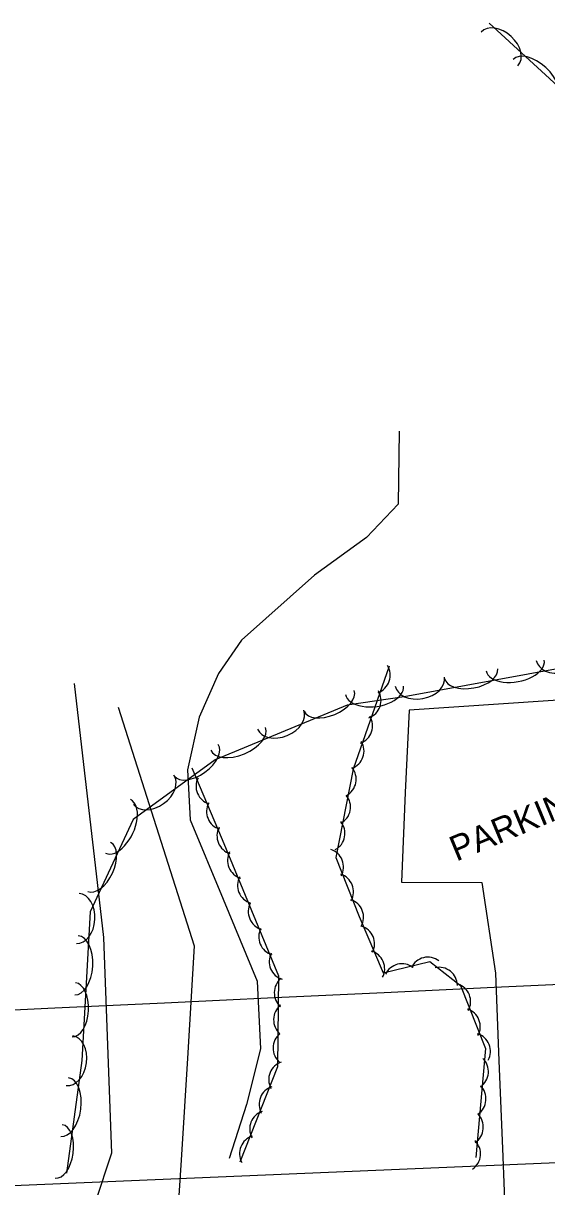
# Model space of a CAD drawing. Extents: x 1441650 to 1491889, y 345904 to 358319.
# Drawn here: x 1485201.2 to 1485305, y 346231.1 to 346461.9 of the extents above; entities that cross this region are included whole.
import ezdxf

# ---------------------------------------------------------------- set-up
doc = ezdxf.new("R2010")
doc.units = 0
for name, color, linetype in [('S_BRIDGE', 7, 'Continuous'), ('S_DITCHLINE', 7, 'Continuous'), ('S_GRAVEL_ROAD', 7, 'Continuous'), ('S_PARKING_ANNOT', 7, 'Continuous'), ('S_STREAM', 7, 'Continuous'), ('S_TREE', 7, 'Continuous')]:
    doc.layers.add(name, color=color, linetype=linetype)

msp = doc.modelspace()

# ---------------------------------------------------------------- linework, layer by layer
at = {"layer": 'S_BRIDGE'}
msp.add_line((1485082.16, 346226.4), (1485354.67, 346237.85), dxfattribs=at)
at = {"layer": 'S_DITCHLINE'}
for points in [[(1485211.34, 346330.89), (1485212.78, 346318.3), (1485214.22, 346305.72), (1485215.66, 346293.13), (1485217.1, 346280.55), (1485217.89, 346259.16), (1485218.68, 346237.76), (1485212.2, 346218.15), (1485205.72, 346198.55), (1485203.19, 346178.86), (1485203.08, 346163.15), (1485202.97, 346147.44)], [(1485220.02, 346326.23), (1485227.58, 346302.56), (1485235.13, 346278.89), (1485233.83, 346257.63), (1485232.52, 346236.37), (1485231.34, 346218.32), (1485230.16, 346200.27), (1485228.63, 346177.32), (1485228.98, 346164.58), (1485229.33, 346151.85)]]:
    msp.add_lwpolyline(points, dxfattribs=at)
at = {"layer": 'S_GRAVEL_ROAD'}
msp.add_lwpolyline([(1485419.32, 346358.86), (1485402.92, 346354.49), (1485388.34, 346349.77), (1485373.75, 346345.04), (1485359.17, 346340.32), (1485344.58, 346335.59), (1485329.87, 346331.88), (1485315.16, 346328.17), (1485296.46, 346326.89), (1485277.76, 346325.61), (1485276.93, 346309.31), (1485276.24, 346291.51), (1485292.14, 346291.47), (1485294.88, 346273.47), (1485295.56, 346256.06), (1485296.24, 346238.65), (1485296.89, 346221.73), (1485297.54, 346204.82), (1485300, 346190.74), (1485306.62, 346175.78), (1485313.24, 346160.82), (1485319.93, 346149.5), (1485326.62, 346138.19), (1485333.94, 346127.32)], dxfattribs=at)
at = {"layer": 'S_STREAM'}
msp.add_lwpolyline([(1485275.77, 346381.02), (1485275.55, 346366.5), (1485269.3, 346359.86), (1485258.96, 346352.4), (1485244.51, 346339.52), (1485239.95, 346332.91), (1485236.09, 346324.22), (1485233.78, 346313.77), (1485234.31, 346303.89), (1485240.85, 346288.13), (1485247.59, 346271.88), (1485248.25, 346258.45), (1485245.47, 346247.38), (1485242.04, 346236.68)], dxfattribs=at)
at = {"layer": 'S_TREE'}
for points in [[(1485293.63, 346461.92), (1485309.62, 346447.26), (1485345.9, 346435.49), (1485410.28, 346419.27), (1485422.52, 346405.17), (1485415.59, 346384.48), (1485399.14, 346364.42), (1485367.92, 346348.59), (1485338.99, 346339.65), (1485276.74, 346328.3), (1485265.43, 346326.64), (1485239.3, 346315.77), (1485223, 346303.95), (1485214.49, 346285.6), (1485212.8, 346256.12), (1485209.8, 346233.78)], [(1485273.8, 346334.35), (1485266.67, 346313.93), (1485263.21, 346296.38), (1485267.83, 346284.71), (1485272.57, 346273.5), (1485281.83, 346275.77), (1485287.91, 346270.97), (1485292.87, 346258.52), (1485290.94, 346236.86)], [(1485244.22, 346236.03), (1485251.7, 346254.93), (1485251.92, 346272.88), (1485240.7, 346299.88), (1485234.73, 346314.1)], [(1485185.67, 346265.54), (1485207.46, 346266.56), (1485229.25, 346267.59), (1485251.04, 346268.61), (1485272.82, 346269.64), (1485294.61, 346270.66), (1485316.4, 346271.69), (1485338.19, 346272.71), (1485359.98, 346273.73), (1485381.76, 346274.76), (1485403.55, 346275.78), (1485425.34, 346276.81), (1485447.13, 346277.83), (1485468.91, 346278.86), (1485490.7, 346279.88)], [(1485185.67, 346265.54), (1485207.46, 346266.56), (1485229.25, 346267.59), (1485251.04, 346268.61), (1485272.82, 346269.64), (1485294.61, 346270.66), (1485316.4, 346271.69), (1485338.19, 346272.71), (1485359.97, 346273.73), (1485381.76, 346274.76), (1485403.55, 346275.78), (1485425.34, 346276.81), (1485447.12, 346277.83), (1485468.91, 346278.86), (1485490.7, 346279.88)]]:
    msp.add_lwpolyline(points, dxfattribs=at)
for centre in [(1485276.33, 346271.68), (1485281.47, 346272.98)]:
    msp.add_arc(centre, 3.64, 53.0043, 154.6012, dxfattribs=at)
for centre, major_axis, ratio, start_param, end_param in [((1485295.67, 346456.82), (-3.65, 3.35), 0.685223, 3.141593, 6.283185), ((1485302.67, 346450.75), (-4.32, 3.97), 0.550009, 3.141593, 6.283185), ((1485307.82, 346336.39), (4.87, 0.89), 0.685188, 3.14208, 6.283672), ((1485298.76, 346334.47), (5.77, 1.05), 0.549981, 3.14189, 6.283483), ((1485270.36, 346332.56), (1.2, 3.44), 0.999996, 3.825788, 5.598989), ((1485290.04, 346332.88), (5.26, 0.96), 0.540603, 3.141881, 6.283473), ((1485270.89, 346329.58), (5.75, 0.83), 0.555807, 3.144481, 6.286074), ((1485279.86, 346331.29), (4.87, 0.89), 0.685188, 3.14208, 6.283672), ((1485261.88, 346327.46), (4.94, 2.05), 0.54055, 3.141593, 6.283185), ((1485268.53, 346327.55), (1.2, 3.44), 0.999996, 3.825788, 5.598989), ((1485252.26, 346323.75), (4.58, 1.9), 0.685121, 3.141593, 6.283185), ((1485266.86, 346322.54), (1.2, 3.44), 0.999996, 3.825788, 5.598989), ((1485243.82, 346319.95), (5.42, 2.25), 0.549928, 3.141593, 6.283185), ((1485235.55, 346315.68), (4.33, 3.14), 0.540576, 3.141593, 6.283185), ((1485265.15, 346317.52), (1.2, 3.44), 0.999996, 3.825789, 5.598989), ((1485263.6, 346311.93), (-2.83, 2.3), 0.999979, 2.743417, 4.516618), ((1485227.06, 346309.84), (4.01, 2.91), 0.685155, 3.141593, 6.283185), ((1485239, 346310.55), (-0.05, -3.64), 0.969276, 4.247628, 6.020829), ((1485220.02, 346302.56), (2.47, 5.32), 0.550036, 3.141612, 6.283205), ((1485241.09, 346305.56), (-0.05, -3.64), 0.969276, 4.247628, 6.020829), ((1485262.47, 346306.4), (-2.83, 2.3), 0.999979, 2.743417, 4.516618), ((1485261.37, 346301.18), (-2.83, 2.3), 0.999979, 2.743417, 4.516618), ((1485243.19, 346300.65), (1.06, -3.49), 0.973967, 3.928196, 5.701397), ((1485216.29, 346294.52), (2.25, 4.85), 0.540656, 3.141612, 6.283204), ((1485261.08, 346294.53), (-1.34, 3.39), 0.999993, 3.825788, 5.598989), ((1485245.28, 346295.8), (1.06, -3.49), 0.973967, 3.928196, 5.701397), ((1485247.26, 346290.85), (1.06, -3.49), 0.973967, 3.928196, 5.701397), ((1485263.06, 346289.61), (-1.34, 3.39), 0.999993, 3.825789, 5.598989), ((1485212.03, 346284.28), (0.28, 4.95), 0.685305, 3.141593, 6.283185), ((1485249.4, 346285.62), (1.06, -3.49), 0.973967, 3.928196, 5.701397), ((1485265.06, 346284.55), (-1.34, 3.39), 0.999993, 3.825789, 5.598989), ((1485251.48, 346280.6), (1.06, -3.49), 0.973967, 3.928196, 5.701397), ((1485267.24, 346279.28), (-1.96, 3.07), 0.999992, 3.659125, 5.432325), ((1485211.76, 346275.02), (0.34, 5.86), 0.550075, 3.141593, 6.283185), ((1485253.55, 346275.71), (1.06, -3.49), 0.973967, 3.928196, 5.701397), ((1485269.25, 346274.34), (-1.96, 3.07), 0.999992, 3.659125, 5.432325), ((1485283.67, 346270.97), (-2.86, 2.26), 0.999994, 3.825789, 5.598989), ((1485254.54, 346269.53), (0.51, -3.61), 0.97342, 3.667968, 5.441169), ((1485211.25, 346266.17), (0.31, 5.34), 0.540695, 3.141593, 6.283185), ((1485286.3, 346267.82), (-1.35, 3.38), 0.999993, 3.825788, 5.598989), ((1485254.41, 346264.2), (0.51, -3.61), 0.97342, 3.667968, 5.441169), ((1485288.21, 346262.84), (-1.35, 3.38), 0.999993, 3.825788, 5.598989), ((1485210.39, 346256.08), (0.66, 4.91), 0.685298, 3.141593, 6.283185), ((1485254.31, 346258.56), (0.51, -3.61), 0.97342, 3.667968, 5.441169), ((1485290.23, 346257.96), (-1.35, 3.38), 0.999993, 3.825788, 5.598989), ((1485289.83, 346253.93), (0.32, 3.63), 0.999995, 3.825789, 5.598989), ((1485253.43, 346252.3), (0.76, -3.56), 0.971982, 3.224355, 4.997555), ((1485209.42, 346246.87), (0.78, 5.82), 0.55007, 3.141593, 6.283185), ((1485251.53, 346247.39), (0.76, -3.56), 0.971982, 3.224355, 4.997555), ((1485289.34, 346248.51), (0.32, 3.63), 0.999995, 3.825789, 5.598989), ((1485249.66, 346242.5), (0.76, -3.56), 0.971982, 3.224355, 4.997555), ((1485288.81, 346242.89), (0.32, 3.63), 0.999995, 3.825788, 5.598989), ((1485208.24, 346238.08), (0.71, 5.3), 0.54069, 3.141593, 6.283185), ((1485247.65, 346237.61), (0.76, -3.56), 0.971982, 3.224355, 4.997555), ((1485288.26, 346237.58), (0.32, 3.63), 0.999995, 3.825788, 5.598989)]:
    msp.add_ellipse(centre, major_axis=major_axis, ratio=ratio, start_param=start_param, end_param=end_param, dxfattribs=at)

# ---------------------------------------------------------------- texts
at = {"layer": 'S_PARKING_ANNOT'}
msp.add_text('PARKING', height=5, rotation=22.5489, dxfattribs=at).set_placement((1485287.1, 346295.56))

doc.saveas('drawing.dxf')
